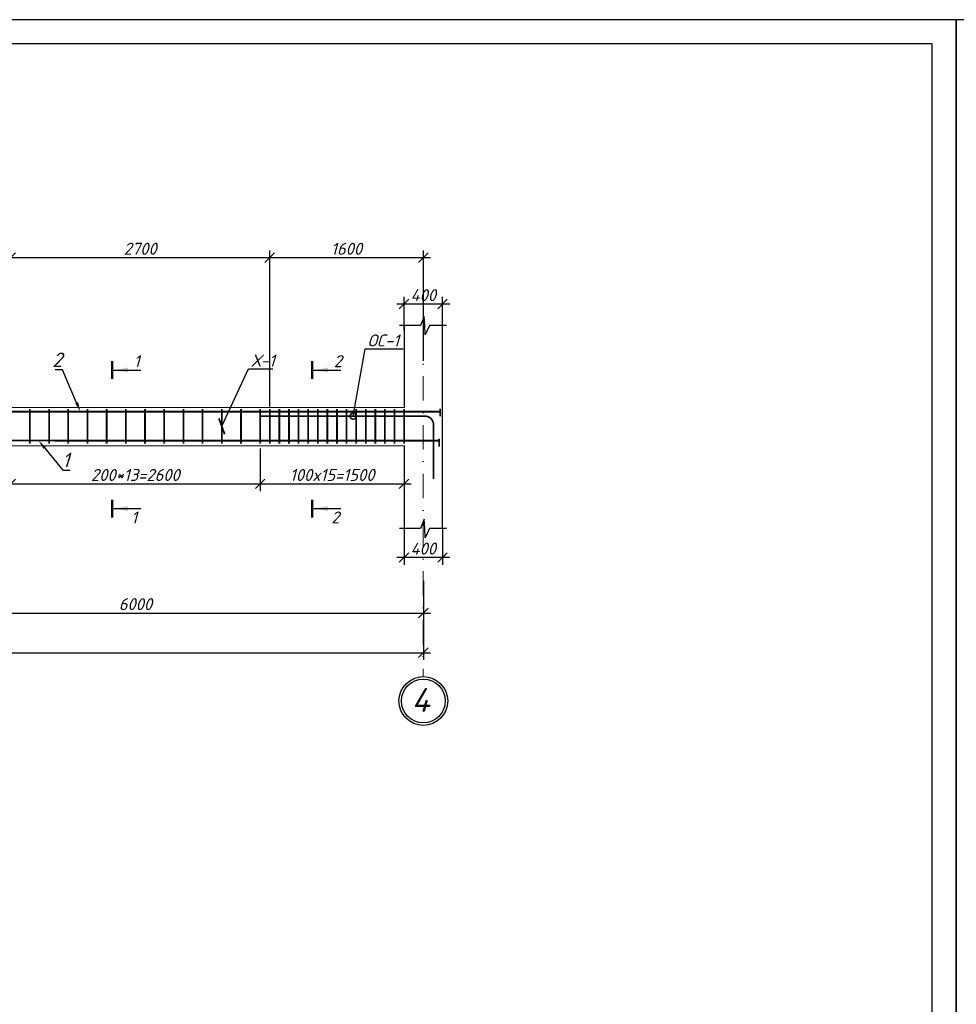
# Model space of a CAD drawing. Header units: millimetres. Extents: x -33345 to 4712671, y -3392 to 121473.
# Tile 620 of 656: x 3142714 to 3162233, y 65981 to 86501. Entities that reach past the tile are written whole.
import ezdxf
from ezdxf import colors
from ezdxf.entities.mleader import LeaderData, LeaderLine
from ezdxf.math import Vec2, Vec3

# ---------------------------------------------------------------- set-up
doc = ezdxf.new("R2010")
doc.units = ezdxf.units.MM
doc.linetypes.add('DASHDOTX2', pattern=[50.8, 25.4, -12.7, 0, -12.7])
doc.layers.add('0.25', color=7, linetype='Continuous', lineweight=25)
doc.layers.add('Лист', color=7, linetype='Continuous')
doc.styles.add('_text', font='isocpeui.ttf')
doc.styles.add('GOST 2.304', font='isocpeui.ttf')
doc.styles.add('Тохир', font='isocpeui.ttf', dxfattribs={"oblique": 2, "height": 250})
doc.dimstyles.new('Islom 94', dxfattribs={"dimtxt": 250, "dimasz": 200, "dimexe": 150, "dimexo": 100, "dimgap": 60, "dimtad": 1, "dimdec": 0, "dimtxsty": '_text', "dimblk": 'OBLIQUE', "dimcen": 0, "dimdle": 150, "dimadec": 0, "dimazin": 0, "dimtfac": 1, "dimtdec": 0, "dimtmove": 0, "dimatfit": 3, "dimfxl": 1, "dimarcsym": 0})

# ---------------------------------------------------------------- blocks, each defined once
blk = doc.blocks.new('*U328')
at = {"layer": '0.25', "color": 5, "linetype": 'Continuous', "lineweight": 25, "ltscale": 100}
blk.add_lwpolyline([(-59400, 0), (0, 0), (0, 42000), (-59400, 42000), (-59400, 0)], dxfattribs=at)
at = {"layer": '0.25', "color": 7, "linetype": 'Continuous', "lineweight": 30, "ltscale": 100}
blk.add_lwpolyline([(-57400, 500), (-500, 500), (-500, 41500), (-57400, 41500), (-57400, 500)], dxfattribs=at)
blk = doc.blocks.new('_Oblique')
at = {"color": 0, "linetype": 'ByBlock', "lineweight": -2}
blk.add_line((-0.5, -0.5), (0.5, 0.5), dxfattribs=at)
blk = doc.blocks.new('*D2316')
at = {"color": 0, "lineweight": -2, "ltscale": 10, "transparency": 16777216}
for p, q in [((3150725, 75898), (3150725, 75143)), ((3151525, 75898), (3151525, 75143)), ((3151675, 75293), (3150575, 75293))]:
    blk.add_line(p, q, dxfattribs=at)
at = {"layer": 'Defpoints', "color": 0, "ltscale": 10, "transparency": 16777216}
for p in [(3150725, 75998), (3151525, 75998), (3150725, 75293)]:
    blk.add_point(p, dxfattribs=at)
at = {"color": 0, "lineweight": -2, "ltscale": 10, "transparency": 16777216, "xscale": 200, "yscale": 200, "zscale": 200, "rotation": 180}
blk.add_blockref('_Oblique', (3150725, 75293), dxfattribs=at)
at = {"color": 0, "lineweight": -2, "ltscale": 10, "transparency": 16777216, "xscale": 200, "yscale": 200, "zscale": 200}
blk.add_blockref('_Oblique', (3151525, 75293), dxfattribs=at)
at = {"color": 0, "ltscale": 10, "transparency": 16777216, "insert": (3151125, 75478), "char_height": 250, "attachment_point": 5, "style": '_text'}
blk.add_mtext('400', dxfattribs=at)
blk = doc.blocks.new('*D2317')
at = {"color": 0, "lineweight": -2, "ltscale": 10, "transparency": 16777216}
for p, q in [((3150725, 80015), (3150725, 80726)), ((3151525, 80015), (3151525, 80726)), ((3151675, 80576), (3150575, 80576))]:
    blk.add_line(p, q, dxfattribs=at)
at = {"layer": 'Defpoints', "color": 0, "ltscale": 10, "transparency": 16777216}
for p in [(3150725, 80576), (3150725, 79915), (3151525, 79915)]:
    blk.add_point(p, dxfattribs=at)
at = {"color": 0, "lineweight": -2, "ltscale": 10, "transparency": 16777216, "xscale": 200, "yscale": 200, "zscale": 200, "rotation": 180}
blk.add_blockref('_Oblique', (3150725, 80576), dxfattribs=at)
at = {"color": 0, "lineweight": -2, "ltscale": 10, "transparency": 16777216, "xscale": 200, "yscale": 200, "zscale": 200}
blk.add_blockref('_Oblique', (3151525, 80576), dxfattribs=at)
at = {"color": 0, "ltscale": 10, "transparency": 16777216, "insert": (3151125, 80761), "char_height": 250, "attachment_point": 5, "style": '_text'}
blk.add_mtext('400', dxfattribs=at)
blk = doc.blocks.new('*D2360')
at = {"color": 0, "lineweight": -2, "ltscale": 10, "transparency": 16777216}
for p, q in [((3147725, 77567), (3147725, 76678)), ((3150725, 77335), (3150725, 76678)), ((3147575, 76828), (3150875, 76828))]:
    blk.add_line(p, q, dxfattribs=at)
at = {"layer": 'Defpoints', "color": 0, "ltscale": 10, "transparency": 16777216}
for p in [(3147725, 77667), (3150725, 77435), (3150725, 76828)]:
    blk.add_point(p, dxfattribs=at)
at = {"color": 0, "lineweight": -2, "ltscale": 10, "transparency": 16777216, "xscale": 200, "yscale": 200, "zscale": 200, "rotation": 180}
blk.add_blockref('_Oblique', (3147725, 76828), dxfattribs=at)
at = {"color": 0, "lineweight": -2, "ltscale": 10, "transparency": 16777216, "xscale": 200, "yscale": 200, "zscale": 200}
blk.add_blockref('_Oblique', (3150725, 76828), dxfattribs=at)
at = {"color": 0, "ltscale": 10, "transparency": 16777216, "insert": (3149225, 77013), "char_height": 250, "attachment_point": 5, "style": '_text'}
blk.add_mtext('100x15=1500', dxfattribs=at)
blk = doc.blocks.new('*D2361')
at = {"color": 0, "lineweight": -2, "ltscale": 10, "transparency": 16777216}
for p, q in [((3142525, 77453), (3142525, 76678)), ((3147725, 77453), (3147725, 76678)), ((3142375, 76828), (3147875, 76828))]:
    blk.add_line(p, q, dxfattribs=at)
at = {"layer": 'Defpoints', "color": 0, "ltscale": 10, "transparency": 16777216}
for p in [(3142525, 77553, 1359241), (3147725, 77553, 1359241), (3147725, 76828)]:
    blk.add_point(p, dxfattribs=at)
at = {"color": 0, "lineweight": -2, "ltscale": 10, "transparency": 16777216, "xscale": 200, "yscale": 200, "zscale": 200, "rotation": 180}
blk.add_blockref('_Oblique', (3142525, 76828), dxfattribs=at)
at = {"color": 0, "lineweight": -2, "ltscale": 10, "transparency": 16777216, "xscale": 200, "yscale": 200, "zscale": 200}
blk.add_blockref('_Oblique', (3147725, 76828), dxfattribs=at)
at = {"color": 0, "ltscale": 10, "transparency": 16777216, "insert": (3145125, 77013), "char_height": 250, "attachment_point": 5, "style": '_text'}
blk.add_mtext('200*13=2600', dxfattribs=at)
blk = doc.blocks.new('*D3287')
at = {"color": 0, "lineweight": -2, "transparency": 16777216}
for p, q in [((3142525, 78348), (3142525, 81692)), ((3147925, 78437), (3147925, 81692)), ((3142375, 81542), (3148075, 81542))]:
    blk.add_line(p, q, dxfattribs=at)
at = {"layer": 'Defpoints', "color": 0, "transparency": 16777216}
for p in [(3147925, 81542), (3142525, 78248, 1359241), (3147925, 78337, 1359241)]:
    blk.add_point(p, dxfattribs=at)
at = {"color": 0, "lineweight": -2, "transparency": 16777216, "xscale": 200, "yscale": 200, "zscale": 200, "rotation": 180}
blk.add_blockref('_Oblique', (3142525, 81542), dxfattribs=at)
at = {"color": 0, "lineweight": -2, "transparency": 16777216, "xscale": 200, "yscale": 200, "zscale": 200}
blk.add_blockref('_Oblique', (3147925, 81542), dxfattribs=at)
at = {"color": 0, "lineweight": 0, "transparency": 16777216, "insert": (3145225, 81728), "char_height": 250, "attachment_point": 5, "style": '_text'}
blk.add_mtext('2700', dxfattribs=at)
blk = doc.blocks.new('*D2366')
at = {"color": 0, "lineweight": -2, "transparency": 16777216}
for p, q in [((3147925, 78910), (3147925, 81692)), ((3151126, 79392), (3151126, 81692)), ((3147775, 81542), (3151276, 81542))]:
    blk.add_line(p, q, dxfattribs=at)
at = {"layer": 'Defpoints', "color": 0, "transparency": 16777216}
for p in [(3151126, 81542), (3151126, 79292, 1359241), (3147925, 78810, 1359241)]:
    blk.add_point(p, dxfattribs=at)
at = {"color": 0, "lineweight": -2, "transparency": 16777216, "xscale": 200, "yscale": 200, "zscale": 200, "rotation": 180}
blk.add_blockref('_Oblique', (3147925, 81542), dxfattribs=at)
at = {"color": 0, "lineweight": -2, "transparency": 16777216, "xscale": 200, "yscale": 200, "zscale": 200}
blk.add_blockref('_Oblique', (3151126, 81542), dxfattribs=at)
at = {"color": 0, "lineweight": 0, "transparency": 16777216, "insert": (3149525, 81727), "char_height": 250, "attachment_point": 5, "style": '_text'}
blk.add_mtext('1600', dxfattribs=at)
blk = doc.blocks.new('_ArchTick')
at = {"color": 0, "linetype": 'ByBlock', "const_width": 0.15}
blk.add_lwpolyline([(-0.5, -0.5), (0.5, 0.5)], dxfattribs=at)
blk = doc.blocks.new('*D2369')
at = {"color": 0, "lineweight": -2, "ltscale": 10, "transparency": 16777216}
for p, q in [((3139126, 74704), (3139126, 73986)), ((3151126, 74805), (3151126, 73986)), ((3138976, 74136), (3151276, 74136))]:
    blk.add_line(p, q, dxfattribs=at)
at = {"layer": 'Defpoints', "color": 0, "ltscale": 10, "transparency": 16777216}
for p in [(3151126, 74905), (3139126, 74804), (3151126, 74136)]:
    blk.add_point(p, dxfattribs=at)
at = {"color": 0, "lineweight": -2, "ltscale": 10, "transparency": 16777216, "xscale": 200, "yscale": 200, "zscale": 200, "rotation": 180}
blk.add_blockref('_Oblique', (3139126, 74136), dxfattribs=at)
at = {"color": 0, "lineweight": -2, "ltscale": 10, "transparency": 16777216, "xscale": 200, "yscale": 200, "zscale": 200}
blk.add_blockref('_Oblique', (3151126, 74136), dxfattribs=at)
at = {"color": 0, "ltscale": 10, "transparency": 16777216, "insert": (3145126, 74321), "char_height": 250, "attachment_point": 5, "style": '_text'}
blk.add_mtext('6000', dxfattribs=at)
blk = doc.blocks.new('*D2370')
at = {"color": 0, "lineweight": -2, "ltscale": 10, "transparency": 16777216}
for p, q in [((3115126, 74560), (3115126, 73159)), ((3151126, 74560), (3151126, 73159)), ((3114976, 73309), (3151276, 73309))]:
    blk.add_line(p, q, dxfattribs=at)
at = {"layer": 'Defpoints', "color": 0, "ltscale": 10, "transparency": 16777216}
for p in [(3115126, 74660), (3151126, 74660), (3151126, 73309)]:
    blk.add_point(p, dxfattribs=at)
at = {"color": 0, "lineweight": -2, "ltscale": 10, "transparency": 16777216, "xscale": 200, "yscale": 200, "zscale": 200, "rotation": 180}
blk.add_blockref('_Oblique', (3115126, 73309), dxfattribs=at)
at = {"color": 0, "lineweight": -2, "ltscale": 10, "transparency": 16777216, "xscale": 200, "yscale": 200, "zscale": 200}
blk.add_blockref('_Oblique', (3151126, 73309), dxfattribs=at)
at = {"color": 0, "ltscale": 10, "transparency": 16777216, "insert": (3133126, 73494), "char_height": 250, "attachment_point": 5, "style": '_text'}
blk.add_mtext('18000', dxfattribs=at)
blk = doc.blocks.new('_DotSmall')
at = {"color": 0, "linetype": 'ByBlock', "const_width": 0.5}
blk.add_lwpolyline([(-0.0625, 0, 1), (0.0625, 0, 1)], format="xyb", close=True, dxfattribs=at)
blk = doc.blocks.new('*U282')
at = {"layer": '0.25', "color": 5, "linetype": 'Continuous', "lineweight": 25, "ltscale": 100}
blk.add_lwpolyline([(-72619, 0), (0, 0), (0, 42000), (-72619, 42000), (-72619, 0)], dxfattribs=at)

msp = doc.modelspace()

# ---------------------------------------------------------------- linework, layer by layer
at = {"color": 177, "ltscale": 10, "true_color": 0x293189}
for p, q in [((3150725.419, 80129.899), (3150725.419, 78417)), ((3150725.419, 80126.292), (3150725.419, 78417)), ((3150725.419, 77617), (3150725.419, 75900.493))]:
    msp.add_line(p, q, dxfattribs=at)
at = {"color": 1, "linetype": 'DASHDOTX2', "lineweight": 5, "ltscale": 20}
msp.add_line((3151125.574, 80086.182), (3151125.574, 72810.254), dxfattribs=at)
at = {"color": 177, "lineweight": 25, "ltscale": 10, "true_color": 0x293189}
for p, q in [((3151525.419, 75900.493), (3151525.419, 80126.292)), ((3150725.419, 78417), (3139525.419, 78410.915)), ((3150725.419, 77617), (3139525.419, 77614.604))]:
    msp.add_line(p, q, dxfattribs=at)
at = {"color": 116, "true_color": 0x136734}
for p, q in [((3144668.883, 79198.353), (3145240.591, 79198.353)), ((3148837.29, 79198.353), (3149408.998, 79198.353)), ((3144668.883, 76311.14), (3145240.591, 76311.14)), ((3148837.29, 76311.14), (3149408.998, 76311.14))]:
    msp.add_line(p, q, dxfattribs=at)
at = {"color": 7}
for points in [[(3151611.422, 80126.292), (3151254.017, 80126.292), (3151162.766, 79932.113), (3151153.982, 80125.18), (3151146.251, 80316.92), (3151064.488, 80126.292), (3150626.174, 80126.292)], [(3151611.422, 75900.493), (3151254.017, 75900.493), (3151162.766, 75706.314), (3151153.982, 75899.381), (3151146.251, 76091.12), (3151064.488, 75900.493), (3150626.174, 75900.493)]]:
    msp.add_lwpolyline(points, dxfattribs=at)
at = {"color": 116, "linetype": 'Continuous', "lineweight": 50, "ltscale": 100, "true_color": 0x136734}
for points in [[(3144643.883, 79013.629), (3144643.883, 79383.076)], [(3148812.291, 79013.629), (3148812.29, 79383.076)], [(3144643.883, 76126.416), (3144643.883, 76495.864)], [(3148812.291, 76126.416), (3148812.29, 76495.864)]]:
    msp.add_lwpolyline(points, dxfattribs=at)
at = {"color": 32, "ltscale": 100, "true_color": 0xcd6928, "const_width": 36.895}
for points in [[(3142925.419, 78386.089), (3142925.419, 77667.436)], [(3143325.419, 78386.089), (3143325.419, 77667.436)], [(3143725.419, 78386.089), (3143725.419, 77667.436)], [(3144125.419, 78386.089), (3144125.419, 77667.436)], [(3144525.419, 78386.089), (3144525.419, 77667.436)], [(3144925.419, 78386.089), (3144925.419, 77667.436)], [(3145325.419, 78386.089), (3145325.419, 77667.436)], [(3145725.419, 78386.089), (3145725.419, 77667.436)], [(3146125.419, 78386.089), (3146125.419, 77667.436)], [(3146525.419, 78386.089), (3146525.419, 77667.436)], [(3146925.419, 78386.089), (3146925.419, 77667.436)], [(3147325.419, 78386.089), (3147325.419, 77667.436)], [(3147725.419, 78386.089), (3147725.419, 77667.436)], [(3147925.419, 78386.089), (3147925.419, 77667.436)], [(3148125.419, 78386.089), (3148125.419, 77667.436)], [(3148325.419, 78386.089), (3148325.419, 77667.436)], [(3148325.419, 78386.089), (3148325.419, 77667.436)], [(3148525.419, 78386.089), (3148525.419, 77667.436)], [(3148725.419, 78386.089), (3148725.419, 77667.436)], [(3148925.419, 78386.089), (3148925.419, 77667.436)], [(3149125.419, 78386.089), (3149125.419, 77667.436)], [(3149325.419, 78386.089), (3149325.419, 77667.436)], [(3149525.419, 78386.089), (3149525.419, 77667.436)], [(3149725.419, 78386.089), (3149725.419, 77667.436)], [(3149925.419, 78386.089), (3149925.419, 77667.436)], [(3150125.419, 78386.089), (3150125.419, 77667.436)], [(3150325.419, 78386.089), (3150325.419, 77667.436)], [(3150525.419, 78386.089), (3150525.419, 77667.436)], [(3150725.419, 78386.089), (3150725.419, 77667.436)]]:
    msp.add_lwpolyline(points, dxfattribs=at)
at = {"ltscale": 100, "const_width": 36.895}
for points in [[(3151474.375, 78398.107), (3151474.375, 78233.688)], [(3151474.375, 78332.432), (3133623.277, 78330.151)], [(3151457.413, 77769.006), (3151457.413, 77604.588)], [(3151457.413, 77727.237), (3146407.602, 77727.237), (3130782.428, 77736.856)]]:
    msp.add_lwpolyline(points, dxfattribs=at)
at = {"color": 5, "ltscale": 100, "const_width": 35}
msp.add_lwpolyline([(3151337.582, 76926.842), (3151337.582, 78060.411, 0.432221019), (3151148.011, 78238.741), (3147725.73, 78238.741)], format="xyb", dxfattribs=at)
at = {"color": 18, "ltscale": 15, "true_color": 0x000000}
msp.add_circle((3151125.574, 72302.74), 507.514, dxfattribs=at)
at = {"color": 1, "lineweight": 30, "ltscale": 15}
msp.add_circle((3151125.574, 72302.74), 457.514, dxfattribs=at)
at = {"color": 116, "true_color": 0x136734}
for points in [[(3144668.883, 79198.353), (3144969.333, 79248.631), (3144969.333, 79148.075)], [(3148837.29, 79198.353), (3149137.741, 79248.631), (3149137.741, 79148.075)], [(3144668.883, 76311.14), (3144969.333, 76361.418), (3144969.333, 76260.862)], [(3148837.29, 76311.14), (3149137.741, 76361.418), (3149137.741, 76260.862)]]:
    msp.add_solid(points, dxfattribs=at)

# ---------------------------------------------------------------- block references
at = {"layer": '0.25', "ltscale": 100, "transparency": 33554687}
msp.add_blockref('*U282', (3234852.538, 44501.326, 1359241.5), dxfattribs=at)
at = {"layer": 'Лист', "ltscale": 100, "transparency": 33554687}
msp.add_blockref('*U328', (3162233.349, 44501.326, 1359241.5), dxfattribs=at)

# ---------------------------------------------------------------- texts
at = {"color": 116, "true_color": 0x136734, "style": '_text'}
for s, p in [('1', (3145037.936, 76002.301)), ('2', (3149206.344, 76002.301))]:
    msp.add_text(s, height=250, dxfattribs=at).set_placement(p)
at = {"color": 116, "true_color": 0x136734, "char_height": 250, "width": 186.33523, "attachment_point": 1, "style": '_text'}
for s, insert in [('1', (3145091.357, 79509.256)), ('2', (3149259.765, 79509.256))]:
    msp.add_mtext(s, dxfattribs=dict(at, insert=insert))
at = {"insert": (3151255.247, 72074.753, 473082.499), "char_height": 500, "width": 641.75857, "attachment_point": 9, "style": 'GOST 2.304'}
msp.add_mtext('4', dxfattribs=at)

# ---------------------------------------------------------------- dimensions: what is measured, and where the dimension line sits
at = {"color": 154, "lineweight": 0}
for base, p1, p2, picture, middle in [((3147925.419, 81541.879, -1359241.496), (3142525.419, 78248.493), (3147925.419, 78336.745), '*D3287', (3145225.419, 81728.489, -1359241.496)), ((3151125.574, 81541.879, -1359241.496), (3147925.419, 78809.732), (3151125.574, 79292.436), '*D2366', (3149525.497, 81726.879, -1359241.496))]:
    dim = msp.add_linear_dim(base=base, p1=p1, p2=p2, dimstyle='Islom 94', override={"dimlfac": 0.5, "dimtmove": 1}, dxfattribs=at)
    dim.commit()
    dim.dimension.update_dxf_attribs({"geometry": picture, "text_midpoint": middle})
at = {"color": 177, "ltscale": 10, "true_color": 0x293189}
for base, p1, p2, text, picture, middle in [((3150725.419, 80575.777), (3151525.419, 79914.949), (3150725.419, 79914.949), '400', '*D2317', (3151125.419, 80760.777)), ((3147725.419, 76827.911, -1359241.496), (3142525.419, 77553.336), (3147725.419, 77553.336), '200*13=<>', '*D2361', (3145125.419, 77012.911, -1359241.496)), ((3150725.419, 75293.414), (3151525.419, 75997.766), (3150725.419, 75997.766), '400', '*D2316', (3151125.419, 75478.414))]:
    dim = msp.add_linear_dim(base=base, p1=p1, p2=p2, text=text, dimstyle='Islom 94', override={"dimlfac": 0.5}, dxfattribs=at)
    dim.commit()
    dim.dimension.update_dxf_attribs({"geometry": picture, "text_midpoint": middle})
dim = msp.add_linear_dim(base=(3150725.419, 76827.911), p1=(3147725.419, 77667.436), p2=(3150725.419, 77435.231), angle=180, text='100x15=<>', dimstyle='Islom 94', override={"dimlfac": 0.5}, dxfattribs=at)
dim.commit()
dim.dimension.update_dxf_attribs({"geometry": '*D2360', "text_midpoint": (3149225.419, 77012.911)})
for base, p1, p2, picture, middle in [((3151125.574, 74135.618), (3139125.574, 74804.031), (3151125.574, 74905.288), '*D2369', (3145125.574, 74320.618)), ((3151125.574, 73309.463), (3115125.574, 74660.433), (3151125.574, 74660.433), '*D2370', (3133125.574, 73494.463))]:
    dim = msp.add_linear_dim(base=base, p1=p1, p2=p2, dimstyle='Islom 94', override={"dimlfac": 0.5}, dxfattribs=at)
    dim.commit()
    dim.dimension.update_dxf_attribs({"geometry": picture, "text_midpoint": middle})

# ---------------------------------------------------------------- leaders
at = {"color": 177, "lineweight": 25, "true_color": 0x293189}
ml = msp.add_multileader_mtext('Standard', dxfattribs=at)
ml.set_content('ОС-1', color=(41, 49, 137), style='Тохир')
ml.set_leader_properties()
ml.set_arrow_properties(name='DOTSMALL')
ml.build(insert=Vec2(0, 0))
ml.multileader.update_dxf_attribs({"text_left_attachment_type": 6, "text_right_attachment_type": 6, "dogleg_length": 0.36, "arrow_head_size": 250})
ctx = ml.context
ctx.base_point, ctx.char_height, ctx.arrow_head_size, ctx.plane_origin = Vec3(3149915.274, 79641.061), 250, 250, Vec3(3156318.681, 78830.54)
ctx.left_attachment, ctx.right_attachment, ctx.text_align_type = 6, 6, 1
notes = []
notes.append((ctx, [(0, (1, 1, 0), (3149914.914, 79641.061), (1, 0), 0.36, [(0, [(3149662.045, 78238.741)], 0, [])])]))
ctx.mtext.insert, ctx.mtext.alignment, ctx.mtext.flow_direction = Vec3(3150290.399, 79941.061), 2, 5
at = {"color": 226, "lineweight": 25, "true_color": 0x691c66}
ml = msp.add_multileader_mtext('Standard', dxfattribs=at)
ml.set_content('2', color=(105, 28, 102), style='Тохир')
ml.set_leader_properties()
ml.build(insert=Vec2(0, 0))
ml.multileader.update_dxf_attribs({"text_left_attachment_type": 6, "text_right_attachment_type": 6, "dogleg_length": 0.36, "arrow_head_size": 200})
ctx = ml.context
ctx.base_point, ctx.char_height, ctx.arrow_head_size, ctx.plane_origin = Vec3(3143380.754, 79203.335, -1359241.496), 300, 200, Vec3(3121543.836, 75310.092, -1359241.496)
ctx.left_attachment, ctx.right_attachment, ctx.text_align_type = 6, 6, 1
notes.append((ctx, [(0, (1, 1, 0), (3143608.544, 79203.335, -1359241.496), (-1, 0), 0.36, [(0, [(3143978.631, 78334.505, -1359241.496)], 0, [])])]))
ctx.mtext.insert, ctx.mtext.width, ctx.mtext.alignment, ctx.mtext.flow_direction = Vec3(3143494.469, 79563.335, -1359241.496), 148.95385, 2, 5
at = {"lineweight": 25}
ml = msp.add_multileader_mtext('Standard', dxfattribs=at)
ml.set_content('Х-1', color=256, style='Тохир')
ml.set_leader_properties()
ml.set_arrow_properties(name='ARCHTICK')
ml.build(insert=Vec2(0, 0))
ml.multileader.update_dxf_attribs({"text_left_attachment_type": 6, "text_right_attachment_type": 6, "dogleg_length": 0.36, "arrow_head_size": 250})
ctx = ml.context
ctx.base_point, ctx.char_height, ctx.arrow_head_size, ctx.plane_origin = Vec3(3147480.594, 79221.852), 250, 250, Vec3(3128122.121, 75048.079)
ctx.left_attachment, ctx.right_attachment, ctx.text_align_type = 6, 6, 1
notes.append((ctx, [(1, (1, 1, 0), (3147480.234, 79221.852), (1, 0), 0.36, [(0, [(3146925.419, 78026.763)], 0, [])])]))
ctx.mtext.insert, ctx.mtext.alignment, ctx.mtext.flow_direction = Vec3(3147785.642, 79521.852), 2, 5
at = {"color": 226, "lineweight": 25, "true_color": 0x691c66}
ml = msp.add_multileader_mtext('Standard', dxfattribs=at)
ml.set_content('1', color=(105, 28, 102), style='Тохир')
ml.set_leader_properties()
ml.build(insert=Vec2(0, 0))
ml.multileader.update_dxf_attribs({"text_left_attachment_type": 6, "text_right_attachment_type": 6, "dogleg_length": 0.36, "arrow_head_size": 200})
ctx = ml.context
ctx.base_point, ctx.char_height, ctx.arrow_head_size, ctx.plane_origin = Vec3(3143611.733, 77116.089), 300, 200, Vec3(3120157.093, 73222.846)
ctx.left_attachment, ctx.right_attachment, ctx.text_align_type = 6, 6, 1
notes.append((ctx, [(1, (1, 1, 0), (3143611.373, 77116.089), (1, 0), 0.36, [(0, [(3143107.976, 77728.884)], 0, [])])]))
ctx.mtext.insert, ctx.mtext.width, ctx.mtext.alignment, ctx.mtext.flow_direction = Vec3(3143673.403, 77476.089), 148.95385, 2, 5
for ctx, leaders in notes:
    for number, flags, end, landing, length, lines in leaders:
        leader = LeaderData()
        leader.index, (leader.has_last_leader_line, leader.has_dogleg_vector, leader.attachment_direction) = number, flags
        leader.last_leader_point, leader.dogleg_vector, leader.dogleg_length = Vec3(end), Vec3(landing), length
        for number, points, colour, breaks in lines:
            line = LeaderLine()
            line.index, line.vertices, line.color, line.breaks = number, Vec3.list(points), colors.encode_raw_color(colour), breaks
            leader.lines.append(line)
        ctx.leaders.append(leader)

doc.saveas('drawing.dxf')
